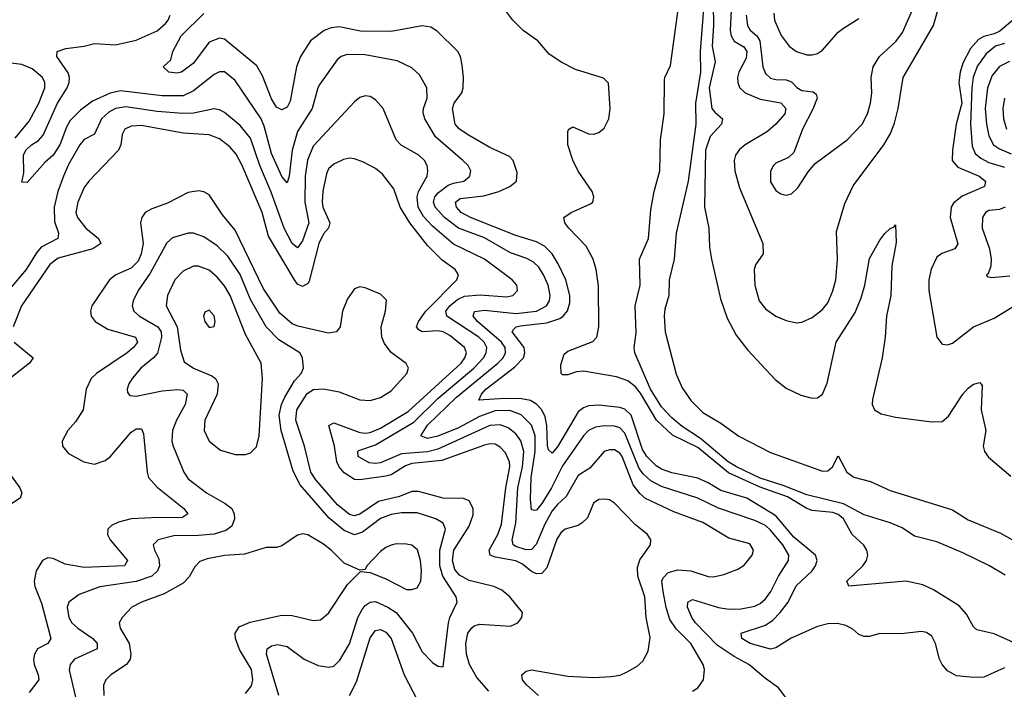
# Model space of a CAD drawing. Header units: inches. Extents: x 1694797 to 1849917, y 907313 to 1017959.
# Tile 315 of 656: x 1710982 to 1714769, y 1002394 to 1004972. Entities that reach past the tile are written whole.
import ezdxf

# ---------------------------------------------------------------- set-up
doc = ezdxf.new("R2010")
doc.units = ezdxf.units.IN
doc.header["$MEASUREMENT"] = 0
doc.layers.add('B7010', color=7, linetype='Continuous')

msp = doc.modelspace()

# ---------------------------------------------------------------- linework, layer by layer
at = {"layer": 'B7010', "color": 5}
for points, elevation in [([(1714830, 1002562.9), (1714730, 1002608.1), (1714663.5, 1002623.5), (1714650, 1002634.3), (1714624, 1002684), (1714595.7, 1002715.7), (1714496.8, 1002776.8), (1714456, 1002796), (1714390, 1002809.9), (1714170.8, 1002790.8), (1714163.9, 1002810), (1714224.5, 1002870), (1714238.4, 1002890), (1714243.9, 1002910), (1714240.1, 1002930), (1714228.5, 1002948.5), (1714183.9, 1002990), (1714149.9, 1003050), (1714130, 1003067), (1714110, 1003074.4), (1714030, 1003083.1), (1714010, 1003090.5), (1713934.7, 1003134.7), (1713830, 1003172.9), (1713707.8, 1003227.8), (1713590, 1003325.2), (1713492.9, 1003372.9), (1713430.7, 1003430.7), (1713370, 1003534), (1713350, 1003558.8), (1713321.1, 1003581.1), (1713277.3, 1003597.3), (1713150, 1003618.6), (1713123.7, 1003616.3), (1713090, 1003604.3), (1713070, 1003604.3), (1713064.1, 1003610), (1713062.6, 1003642.6), (1713076.2, 1003683.8), (1713090, 1003695.7), (1713186.7, 1003733.3), (1713201.5, 1003750), (1713209.9, 1003790.1), (1713207.9, 1003947.9), (1713198.7, 1004010), (1713187.4, 1004050), (1713160.1, 1004100.1), (1713094, 1004170), (1713078.3, 1004190), (1713075.6, 1004204.4), (1713075.1, 1004210), (1713102.6, 1004230), (1713177.5, 1004262.5), (1713185.7, 1004270), (1713190.8, 1004290), (1713184.1, 1004310), (1713130, 1004389), (1713110, 1004430.8), (1713090.4, 1004490), (1713090, 1004541), (1713093.6, 1004550), (1713110, 1004559.6), (1713170, 1004532.9), (1713190, 1004531.1), (1713210, 1004537.6), (1713230, 1004554.3), (1713247.4, 1004590), (1713252.8, 1004630), (1713247, 1004727), (1713227.3, 1004747.3), (1713120.1, 1004780.1), (1713067.1, 1004807.1), (1713018.6, 1004838.6), (1712974.8, 1004890), (1712918.4, 1004930), (1712878.4, 1004970), (1712789.6, 1005090)], 680), ([(1714772.9, 1002832.9), (1714712.3, 1002870), (1714610, 1002919), (1714510, 1002962.2), (1714424, 1002984), (1714375.7, 1003015.7), (1714330, 1003034.6), (1714230, 1003065.7), (1714150, 1003108.1), (1714010, 1003142.7), (1713918.8, 1003178.8), (1713830, 1003206.3), (1713738.5, 1003250), (1713707.4, 1003270), (1713599.9, 1003359.9), (1713530, 1003405.4), (1713490, 1003439.5), (1713450, 1003481.8), (1713408.2, 1003550), (1713347.4, 1003690), (1713344.8, 1003710), (1713353.3, 1003766.7), (1713349.6, 1003870), (1713368.1, 1003950), (1713366.4, 1004050), (1713399.9, 1004130), (1713410, 1004240.5), (1713421.8, 1004310), (1713443.9, 1004390), (1713446.7, 1004510), (1713460.7, 1004610), (1713461.5, 1004738.5), (1713462.9, 1004750), (1713484.8, 1004795.2), (1713519.5, 1005050)], 660), ([(1713614, 1005050), (1713598.6, 1004850), (1713600.5, 1004770), (1713580.6, 1004650), (1713581.9, 1004570), (1713552.8, 1004350), (1713507, 1004150), (1713498.7, 1004050), (1713479.5, 1003970), (1713478.5, 1003910), (1713463.1, 1003856.9), (1713460.1, 1003830), (1713464.2, 1003770), (1713507.2, 1003607.2), (1713530, 1003554.2), (1713564.8, 1003504.8), (1713610, 1003459.1), (1713678.7, 1003418.7), (1713748.2, 1003368.2), (1713870, 1003305.2), (1714070, 1003233.8), (1714090, 1003235.5), (1714108.6, 1003250), (1714130, 1003292.7), (1714163.9, 1003230), (1714190, 1003211.2), (1714253.8, 1003193.8), (1714330, 1003159.9), (1714570, 1003085.6), (1714630, 1003046.9), (1714754.7, 1002994.7), (1714832.2, 1002952.2)], 660), ([(1713648.6, 1005030), (1713650.5, 1004950), (1713644.8, 1004870), (1713657.1, 1004810), (1713634.2, 1004710), (1713644.6, 1004630), (1713655.3, 1004615.3), (1713685.5, 1004590), (1713681.2, 1004570), (1713638, 1004522), (1713620.3, 1004470), (1713615.6, 1004250), (1713633, 1004170), (1713635.7, 1004095.7), (1713642.4, 1004050), (1713677, 1003897), (1713703.3, 1003823.3), (1713738, 1003758), (1713780.7, 1003700.7), (1713887.4, 1003587.4), (1713930, 1003553.5), (1713986, 1003526), (1714030, 1003514.7), (1714050, 1003516.8), (1714070, 1003530.2), (1714087.1, 1003572.9), (1714122, 1003730), (1714194.9, 1003845.1), (1714218.5, 1003901.5), (1714232, 1003950), (1714250, 1004052), (1714290, 1004123.1), (1714310, 1004148.2), (1714330, 1004167.7), (1714346, 1004174), (1714350, 1004182), (1714353.6, 1004113.6), (1714336, 1004024), (1714333.2, 1003910), (1714315.8, 1003830), (1714310.8, 1003750), (1714299.1, 1003670), (1714262.2, 1003510), (1714261.3, 1003490), (1714269.7, 1003469.7), (1714295.1, 1003455.1), (1714350, 1003441.6), (1714490, 1003423.3), (1714530, 1003425.7), (1714554.4, 1003445.6), (1714610, 1003530.7), (1714630, 1003553.5), (1714650, 1003569.2), (1714675.2, 1003575.2), (1714683.4, 1003563.4), (1714679.9, 1003470), (1714697.9, 1003390), (1714687.2, 1003330), (1714692.3, 1003310), (1714708, 1003288), (1714794.5, 1003214.5)], 680), ([(1713718.7, 1005010), (1713714.4, 1004930), (1713717.8, 1004910), (1713729.9, 1004889.9), (1713767.2, 1004867.2), (1713779, 1004850), (1713776.7, 1004823.3), (1713747.6, 1004770), (1713743.2, 1004750), (1713743.7, 1004730), (1713750.4, 1004710.4), (1713772.6, 1004690), (1713830, 1004665.5), (1713910, 1004652), (1713928.9, 1004630), (1713925.1, 1004610), (1713890.8, 1004569.2), (1713858.5, 1004541.5), (1713772.4, 1004490), (1713750, 1004471.6), (1713735.4, 1004450), (1713730.1, 1004430), (1713732.3, 1004390), (1713750, 1004324.2), (1713840.2, 1004110), (1713840.9, 1004070), (1713812, 1004028), (1713806.8, 1004010), (1713809, 1003950), (1713826.4, 1003890), (1713850, 1003858.2), (1713890, 1003830.2), (1713930, 1003813.8), (1713970, 1003805.5), (1713990, 1003808), (1714030, 1003826), (1714070, 1003856.3), (1714090, 1003882.3), (1714110, 1003927.8), (1714120.7, 1003970), (1714126.9, 1004050), (1714124.1, 1004155.9), (1714156.1, 1004263.9), (1714187.5, 1004332.5), (1714305.2, 1004490), (1714330, 1004531.5), (1714346.9, 1004573.1), (1714361.3, 1004630), (1714379.9, 1004750), (1714496.4, 1004950), (1714519.2, 1005030)], 720), ([(1714770, 1002476.6), (1714690, 1002440.7), (1714650, 1002439.1), (1714585.4, 1002445.4), (1714550, 1002465.7), (1714529.9, 1002489.9), (1714519.2, 1002510), (1714504.1, 1002570), (1714490, 1002598.5), (1714470, 1002612.8), (1714450, 1002616.5), (1714372.5, 1002607.5), (1714290, 1002608.6), (1714250, 1002597.9), (1714230, 1002597.4), (1714210, 1002605.7), (1714186.2, 1002626.2), (1714159.8, 1002639.8), (1714126.9, 1002646.9), (1714090, 1002646.7), (1714050, 1002635.7), (1713949.2, 1002590.8), (1713890, 1002553.7), (1713870, 1002548.5), (1713792, 1002570), (1713759.8, 1002590), (1713756.9, 1002610), (1713850, 1002640.6), (1713879.2, 1002660.8), (1713907.5, 1002690), (1713937.6, 1002730), (1713967.9, 1002792.1), (1714029.4, 1002850), (1714043.4, 1002870), (1714049.4, 1002890), (1714042.9, 1002910), (1713960.1, 1002980.1), (1713890, 1003061.7), (1713778.3, 1003130), (1713679, 1003159), (1713630, 1003188.6), (1713590, 1003206.3), (1713490, 1003227.9), (1713450, 1003241.7), (1713430, 1003253.9), (1713394.6, 1003290), (1713377.3, 1003317.3), (1713334.1, 1003450), (1713310, 1003472.7), (1713290, 1003479), (1713210, 1003487.7), (1713170, 1003484.9), (1713150, 1003477.5), (1713130, 1003461.9), (1713050, 1003328), (1713030, 1003303.7), (1713016.4, 1003316.4), (1713012.5, 1003332.5), (1713009.3, 1003409.3), (1713002.5, 1003442.5), (1712989.7, 1003469.7), (1712970, 1003492.4), (1712946, 1003506), (1712911.8, 1003511.8), (1712846.2, 1003513.8), (1712747.6, 1003507.6), (1712757.5, 1003530), (1712775, 1003550), (1712885.4, 1003634.6), (1712919.2, 1003670), (1712925.3, 1003690), (1712921.9, 1003710), (1712876.3, 1003770), (1712880.7, 1003779.3), (1712890.9, 1003790), (1712906.3, 1003793.7), (1713010, 1003804.5), (1713059, 1003821), (1713072.8, 1003830), (1713089.1, 1003850.9), (1713097.6, 1003882.4), (1713098.1, 1003910), (1713082.3, 1003970), (1713052.7, 1004032.7), (1713030, 1004071), (1713000.4, 1004100.4), (1712970, 1004117.1), (1712890, 1004141.4), (1712716.1, 1004210), (1712680.2, 1004230), (1712661.9, 1004250), (1712658.4, 1004270), (1712676.5, 1004283.5), (1712766.7, 1004293.3), (1712825.1, 1004310), (1712867.4, 1004330), (1712892.1, 1004350), (1712895.8, 1004384.2), (1712880.3, 1004430), (1712865.8, 1004445.8), (1712790, 1004479.9), (1712710, 1004525.7), (1712673.1, 1004550), (1712656.9, 1004570), (1712646.2, 1004630), (1712653.3, 1004650), (1712681.8, 1004690), (1712687.2, 1004710), (1712689, 1004750), (1712683.6, 1004796.4), (1712677, 1004830), (1712667.4, 1004850), (1712588.1, 1004928.1), (1712562.8, 1004942.8), (1712530, 1004947.8), (1712410, 1004925.9), (1712292.3, 1004927.7), (1712210, 1004943.9), (1712179.4, 1004940.6), (1712152.3, 1004930), (1712100.7, 1004890), (1712061.8, 1004830), (1712046.8, 1004790), (1712022.3, 1004657.7), (1712010, 1004635.8), (1711990, 1004624.8), (1711970, 1004635.5), (1711950, 1004667.6), (1711915.4, 1004755.4), (1711893.9, 1004793.9), (1711770, 1004896.6), (1711750, 1004901.2), (1711710, 1004884.9), (1711650, 1004804.2), (1711604, 1004770), (1711586.1, 1004766.1), (1711555.3, 1004770), (1711533.2, 1004790), (1711562.7, 1004817.3), (1711571.1, 1004850), (1711602.7, 1004910), (1711690, 1004995.3)], 720), ([(1713776.6, 1004990), (1713781, 1004950), (1713791.4, 1004931.4), (1713817.4, 1004910), (1713828.3, 1004890), (1713840.1, 1004790), (1713850, 1004764.2), (1713870, 1004747.1), (1713890, 1004741.8), (1713930, 1004740.5), (1713950, 1004732.7), (1713970.9, 1004710.9), (1713990, 1004699.6), (1714033.8, 1004693.8), (1714045.1, 1004685.1), (1714049.4, 1004670), (1714032.9, 1004627.1), (1713992.8, 1004550), (1713959, 1004461), (1713938.7, 1004441.3), (1713890, 1004419.5), (1713881.6, 1004410), (1713870, 1004388.7), (1713870, 1004348), (1713890, 1004314), (1713910, 1004301.1), (1713930, 1004297), (1713950, 1004301.3), (1713975.5, 1004324.5), (1714014.1, 1004385.9), (1714041.5, 1004418.5), (1714164.5, 1004510), (1714222.7, 1004570), (1714242.6, 1004610), (1714254, 1004650), (1714259.1, 1004690), (1714257.4, 1004750), (1714264.5, 1004790), (1714288.9, 1004830), (1714352.1, 1004887.9), (1714377.3, 1004922.7), (1714416.4, 1005010)], 740), ([(1713882.7, 1004997.3), (1713884.6, 1004970), (1713911.3, 1004911.3), (1713940.9, 1004870), (1713970, 1004849.2), (1714010, 1004837.1), (1714030, 1004836.5), (1714050, 1004841.2), (1714070, 1004854.4), (1714130, 1004923.6), (1714150, 1004939), (1714210, 1004976.5)], 760), ([(1713968.2, 1002310), (1713900.1, 1002400.1), (1713850, 1002435.1), (1713786.6, 1002490), (1713730, 1002519.9), (1713664.1, 1002564.1), (1713581.3, 1002650), (1713567.4, 1002670), (1713550.6, 1002710), (1713551.2, 1002730), (1713570, 1002739.4), (1713669.4, 1002709.4), (1713710, 1002703), (1713756.5, 1002703.5), (1713810, 1002714), (1713830, 1002723.9), (1713850, 1002742), (1713870.5, 1002770), (1713900.5, 1002830), (1713939.5, 1002890), (1713940.5, 1002910), (1713917, 1002950), (1713870, 1003007), (1713850, 1003024.2), (1713810, 1003044.6), (1713670, 1003091.6), (1713590, 1003129.9), (1713450, 1003174.9), (1713410, 1003196.5), (1713381.7, 1003221.7), (1713364.5, 1003244.5), (1713310, 1003380.8), (1713290, 1003400.4), (1713270, 1003406.8), (1713230, 1003409), (1713196.5, 1003403.5), (1713170, 1003390.4), (1713150, 1003370.5), (1713070, 1003254.1), (1713027.2, 1003170), (1712990, 1003109.3), (1712970, 1003083.4), (1712963, 1003083), (1712950, 1003084.4), (1712946.2, 1003126.2), (1712949.4, 1003209.4), (1712965.1, 1003310), (1712964.6, 1003370), (1712950, 1003411), (1712910.4, 1003450.4), (1712867.2, 1003467.2), (1712810, 1003465.7), (1712750, 1003444.9), (1712670, 1003400.5), (1712590, 1003368.1), (1712550, 1003360.1), (1712524.7, 1003370), (1712550, 1003410.7), (1712661.4, 1003518.6), (1712821.5, 1003650), (1712840.9, 1003670), (1712850.7, 1003690), (1712848.8, 1003710), (1712835.2, 1003730), (1712743.2, 1003810), (1712726.2, 1003830), (1712731.2, 1003848.8), (1712770, 1003853.2), (1712890, 1003840.8), (1712969.7, 1003850), (1713008, 1003870), (1713019.5, 1003890), (1713022.5, 1003910), (1713014.1, 1003950), (1712996.3, 1003990), (1712978.8, 1004018.8), (1712958.7, 1004038.7), (1712932.6, 1004052.6), (1712870, 1004074), (1712770, 1004132.1), (1712670, 1004169.6), (1712616.2, 1004210), (1712579.2, 1004250), (1712573.9, 1004270), (1712579, 1004290), (1712592.9, 1004307.1), (1712630, 1004334.9), (1712650, 1004343.2), (1712690, 1004350.2), (1712713.5, 1004370), (1712716.8, 1004390), (1712706.5, 1004410), (1712686.5, 1004430), (1712581.4, 1004521.4), (1712539.5, 1004590), (1712533.4, 1004613.4), (1712534.6, 1004630), (1712548.5, 1004670), (1712548.2, 1004710), (1712520, 1004760), (1712490, 1004786.2), (1712433.3, 1004813.3), (1712310, 1004836.2), (1712241.9, 1004838.1), (1712218.7, 1004830), (1712202.4, 1004817.6), (1712135.7, 1004724.3), (1712128.2, 1004710), (1712107.2, 1004630), (1712050, 1004541.2), (1712030.3, 1004469.7), (1712018.3, 1004370), (1712010, 1004343.5), (1711990, 1004368.9), (1711950, 1004457.3), (1711922, 1004562), (1711909.9, 1004590), (1711810, 1004737.7), (1711770, 1004770.6), (1711750, 1004771.4), (1711730, 1004760.7), (1711650, 1004697.5), (1711610, 1004679.2), (1711530, 1004678.6), (1711370, 1004697.6), (1711330, 1004688.6), (1711262.2, 1004657.8), (1711216.2, 1004623.8), (1711176.2, 1004583.8), (1711161.8, 1004558.2), (1711136.6, 1004490), (1711110, 1004450.6), (1711078.1, 1004421.9), (1711010, 1004345.1), (1710990, 1004346), (1710997.4, 1004382.6), (1710996.4, 1004450), (1711005.7, 1004470), (1711026.8, 1004490), (1711053.4, 1004506.6), (1711072.4, 1004527.6), (1711127.7, 1004650), (1711164.7, 1004710), (1711172.4, 1004730), (1711173.4, 1004750), (1711167.6, 1004767.6), (1711124.7, 1004830), (1711125.6, 1004850), (1711158.7, 1004861.3), (1711230, 1004869.4), (1711270, 1004879.7), (1711350, 1004874.7), (1711430, 1004893.5), (1711510, 1004929.6), (1711543, 1004957), (1711553.1, 1004970), (1711559.9, 1004990)], 740), ([(1714802.1, 1004970), (1714752, 1004928), (1714730, 1004917.5), (1714690, 1004907.5), (1714670, 1004895.9), (1714639.5, 1004860.5), (1714610, 1004804.3), (1714599.2, 1004770), (1714594.3, 1004730), (1714605.2, 1004650), (1714583.5, 1004570), (1714569.4, 1004469.4), (1714568.8, 1004430), (1714590, 1004403.6), (1714671.8, 1004370), (1714697.1, 1004350), (1714692.6, 1004330), (1714606.8, 1004293.2), (1714574, 1004266), (1714564.7, 1004250), (1714560.9, 1004210), (1714590.6, 1004109.4), (1714579.1, 1004090), (1714528.6, 1004071.4), (1714510, 1004058.2), (1714488.3, 1004011.7), (1714478.8, 1003970), (1714479.3, 1003930), (1714509.4, 1003749.4), (1714530, 1003722.6), (1714550, 1003719.6), (1714570, 1003727.2), (1714650.8, 1003789.2), (1714730, 1003823.1), (1714810, 1003871.6)], 720), ([(1714770, 1004880.8), (1714735, 1004870), (1714699, 1004841), (1714666, 1004794), (1714649.8, 1004750.2), (1714644.3, 1004710), (1714639.1, 1004570), (1714645.6, 1004485.6), (1714657.4, 1004457.4), (1714678.8, 1004438.8), (1714710, 1004422.3), (1714770, 1004403.9)], 740), ([(1710964.7, 1004515.3), (1711018.6, 1004581.4), (1711055.4, 1004650), (1711078.5, 1004710), (1711078.1, 1004730), (1711069.2, 1004750), (1711030, 1004783.4), (1710990, 1004799.7), (1710906, 1004810)], 760), ([(1714788.6, 1004811.4), (1714750, 1004791.7), (1714722.4, 1004757.6), (1714704.3, 1004710), (1714695.6, 1004630), (1714700.9, 1004570), (1714710, 1004524.4), (1714728.1, 1004490), (1714750, 1004474.4), (1714795.9, 1004455.9)], 760), ([(1713570, 1002386.8), (1713590, 1002399.6), (1713612.1, 1002430), (1713616.2, 1002470), (1713610.6, 1002490), (1713563.4, 1002570), (1713506.8, 1002626.8), (1713482.8, 1002662.8), (1713468.7, 1002708.7), (1713457.4, 1002770), (1713452.3, 1002810), (1713456.3, 1002823.7), (1713476.5, 1002843.5), (1713513.9, 1002853.9), (1713563, 1002850), (1713630, 1002828.8), (1713650, 1002827.3), (1713690, 1002836.1), (1713743.6, 1002856.4), (1713768, 1002872), (1713799.3, 1002910), (1713803.8, 1002930), (1713790, 1002954.2), (1713710, 1002976.2), (1713610, 1003036), (1713497.7, 1003077.7), (1713388.8, 1003128.8), (1713367.3, 1003147.3), (1713341.9, 1003181.9), (1713299, 1003290), (1713290, 1003303.1), (1713270, 1003315.4), (1713250, 1003316.2), (1713230, 1003309.1), (1713174.3, 1003245.7), (1713130, 1003217.2), (1713084, 1003136), (1713050, 1003106.1), (1713030, 1003080.7), (1713002.2, 1003030), (1712967.9, 1002952.1), (1712950, 1002932.8), (1712930, 1002931.2), (1712890, 1002943.6), (1712880.2, 1002950), (1712878, 1002958), (1712876.6, 1002970), (1712890, 1003033.4), (1712897.2, 1003170), (1712916.3, 1003250), (1712920.5, 1003310), (1712910, 1003350.5), (1712890, 1003377.1), (1712861.1, 1003401.1), (1712830, 1003412.8), (1712790, 1003409.9), (1712590, 1003318.6), (1712550, 1003308.9), (1712450, 1003301.1), (1712370, 1003266.5), (1712350, 1003263), (1712326.1, 1003266.1), (1712283.4, 1003290), (1712281.8, 1003310), (1712286.4, 1003313.6), (1712350, 1003335.2), (1712497.5, 1003422.5), (1712590, 1003514.1), (1712728, 1003630), (1712765.9, 1003670), (1712776.6, 1003690), (1712778.1, 1003710), (1712768.4, 1003730), (1712747.7, 1003750), (1712624.2, 1003830), (1712621.3, 1003850), (1712636.1, 1003870), (1712665.5, 1003894.5), (1712692.8, 1003907.2), (1712753.1, 1003913.1), (1712854.7, 1003905.3), (1712878.7, 1003910), (1712896.4, 1003930), (1712893.8, 1003950), (1712875.6, 1003970), (1712769.8, 1004050), (1712650, 1004108.2), (1712570, 1004177.1), (1712534.8, 1004214.8), (1712514.4, 1004250), (1712510.3, 1004290), (1712516.3, 1004310), (1712549.2, 1004370), (1712552.2, 1004390), (1712548.9, 1004410), (1712539.3, 1004430), (1712517.2, 1004450), (1712448.8, 1004488.8), (1712430, 1004508.9), (1712379.8, 1004630), (1712350, 1004663.1), (1712330, 1004676.4), (1712310, 1004678.3), (1712290, 1004672.6), (1712270, 1004655.4), (1712110, 1004485.3), (1712089.2, 1004430.8), (1712079.7, 1004370), (1712078.6, 1004270), (1712094.5, 1004190), (1712070, 1004120.4), (1712050, 1004094.2), (1712030, 1004109.9), (1711998.6, 1004170), (1711948.5, 1004308.5), (1711905.7, 1004410), (1711870, 1004515.4), (1711830, 1004564.1), (1711770, 1004615), (1711750, 1004625.5), (1711730, 1004628.7), (1711650, 1004611.9), (1711608.6, 1004611.4), (1711510, 1004618.7), (1711390, 1004636.9), (1711350.2, 1004630), (1711324.5, 1004615.5), (1711296.6, 1004590), (1711270, 1004530.7), (1711230, 1004510.5), (1711212.6, 1004490), (1711170, 1004414.8), (1711150, 1004369.8), (1711128.5, 1004310), (1711114.9, 1004250), (1711115.4, 1004195.4), (1711130.7, 1004150), (1711128, 1004130), (1711064.2, 1004095.8), (1711045.9, 1004074.1), (1711006.1, 1004010), (1710944, 1003936)], 760), ([(1714770.1, 1004669.9), (1714763.9, 1004630), (1714766.6, 1004590), (1714778.1, 1004550)], 780), ([(1712977.8, 1002370), (1712932.7, 1002410), (1712916.3, 1002430), (1712912.8, 1002450), (1712930, 1002464.3), (1712950.6, 1002469.4), (1713090, 1002445.3), (1713190, 1002439.1), (1713257.1, 1002442.9), (1713291.1, 1002448.9), (1713319, 1002461), (1713356.7, 1002483.3), (1713378.1, 1002501.9), (1713399.5, 1002540.5), (1713406.3, 1002593.7), (1713391.9, 1002670), (1713385.8, 1002750), (1713359.6, 1002830), (1713357.5, 1002862.5), (1713367.2, 1002892.8), (1713408, 1002950), (1713409.6, 1002970), (1713396.2, 1002990), (1713350, 1003027.1), (1713270, 1003110.9), (1713250, 1003123.9), (1713230, 1003126.6), (1713210, 1003124.2), (1713189, 1003111), (1713165.4, 1003054.6), (1713145.6, 1003034.4), (1713130, 1003025.3), (1713079.5, 1003010), (1713063.1, 1002996.9), (1713047.5, 1002972.5), (1713010, 1002862.2), (1712990, 1002839.5), (1712970, 1002838.2), (1712950, 1002847.9), (1712915.4, 1002875.4), (1712890, 1002888.4), (1712810, 1002902.4), (1712792, 1002910), (1712788, 1002930), (1712821.2, 1002990), (1712834.7, 1003030), (1712852, 1003170), (1712867, 1003250), (1712865.8, 1003270), (1712850, 1003304.9), (1712830, 1003326.4), (1712810, 1003337.2), (1712790, 1003339), (1712770, 1003334.5), (1712604.9, 1003275.1), (1712490, 1003263.3), (1712465.4, 1003254.6), (1712410, 1003219.8), (1712390, 1003214.1), (1712290, 1003200.6), (1712270, 1003201.7), (1712230, 1003227.4), (1712211, 1003250), (1712201.9, 1003270), (1712193.1, 1003330), (1712170.8, 1003410), (1712190, 1003419.8), (1712290, 1003383), (1712310, 1003380.7), (1712330, 1003383), (1712370, 1003399.5), (1712475.8, 1003464.2), (1712679.4, 1003650), (1712694.2, 1003670), (1712699.9, 1003690), (1712693, 1003710), (1712636.5, 1003756.5), (1712610.4, 1003770.4), (1712590, 1003774.7), (1712530, 1003770.9), (1712517.5, 1003777.5), (1712508.1, 1003790), (1712515.4, 1003810), (1712543.5, 1003850), (1712663.2, 1003970), (1712669.1, 1003990), (1712656.8, 1004010), (1712606.6, 1004046.6), (1712550, 1004102.7), (1712481.9, 1004190), (1712445.3, 1004250), (1712420.4, 1004320.4), (1712377.7, 1004377.7), (1712350, 1004398.8), (1712303.8, 1004423.8), (1712270, 1004436.8), (1712250, 1004438.4), (1712226.6, 1004433.4), (1712190, 1004415.2), (1712170, 1004397.2), (1712161.2, 1004378.8), (1712147.9, 1004312.1), (1712145.6, 1004270), (1712147.7, 1004250), (1712174.2, 1004190), (1712169.1, 1004170), (1712150, 1004147.7), (1712132, 1004110), (1712094.7, 1003965.3), (1712090, 1003956.2), (1712070, 1003944.2), (1712050, 1003954), (1712038.7, 1003970), (1711938.4, 1004138.4), (1711914.1, 1004230), (1711837.8, 1004410), (1711814.2, 1004454.2), (1711790, 1004482.7), (1711750, 1004513.6), (1711710, 1004529), (1711610, 1004535.7), (1711450, 1004564), (1711410, 1004562.5), (1711386.4, 1004550), (1711376, 1004530), (1711371.2, 1004490), (1711361.9, 1004470), (1711247.2, 1004350), (1711230, 1004326.2), (1711205.2, 1004270), (1711197.9, 1004230), (1711203.4, 1004210), (1711235.8, 1004170), (1711285.4, 1004130), (1711294.3, 1004110), (1711262.9, 1004090), (1711130, 1004054.5), (1711097, 1004030), (1710988.2, 1003870), (1710956.8, 1003790)], 780), ([(1712786.4, 1002386.4), (1712740, 1002440), (1712711.5, 1002490), (1712699.9, 1002530), (1712698.4, 1002570), (1712705.6, 1002610), (1712719, 1002630), (1712730, 1002638.7), (1712750, 1002644.4), (1712870, 1002636.9), (1712898.3, 1002650), (1712912.6, 1002670), (1712916, 1002690), (1712867.3, 1002750), (1712836.3, 1002776.3), (1712805.6, 1002790), (1712710, 1002812.7), (1712673.8, 1002833.8), (1712655.8, 1002855.8), (1712645.9, 1002890), (1712651.9, 1002930), (1712710, 1003021.6), (1712726, 1003066), (1712725.4, 1003090), (1712710, 1003119.8), (1712689.3, 1003129.3), (1712610, 1003129.9), (1712516.1, 1003156.1), (1712490, 1003155.1), (1712443.2, 1003136.8), (1712362.3, 1003117.7), (1712290, 1003067.8), (1712270, 1003062), (1712250, 1003067.6), (1712204, 1003104), (1712120.6, 1003200.6), (1712101.7, 1003230), (1712077, 1003330), (1712043.5, 1003430), (1712048.3, 1003470), (1712087.5, 1003532.5), (1712111.8, 1003548.2), (1712150, 1003551.2), (1712210, 1003539.1), (1712290, 1003508.7), (1712330, 1003506.1), (1712370, 1003518), (1712410, 1003542.7), (1712471, 1003610), (1712477.9, 1003630), (1712468.1, 1003648.1), (1712410, 1003690.7), (1712385.1, 1003725.1), (1712374.3, 1003750), (1712372.7, 1003790), (1712389.1, 1003850), (1712392.1, 1003892.1), (1712370, 1003914.7), (1712310, 1003939.7), (1712290, 1003943.5), (1712270, 1003936.4), (1712242.6, 1003897.4), (1712223.9, 1003850), (1712214.8, 1003790), (1712199.7, 1003770), (1712170, 1003765), (1712052.2, 1003792.2), (1712030, 1003801.5), (1711982.6, 1003842.6), (1711918.5, 1003938.5), (1711810, 1004162.3), (1711761.3, 1004221.3), (1711710, 1004297.2), (1711690, 1004308.9), (1711670, 1004312.9), (1711630, 1004306.1), (1711550, 1004265.9), (1711490, 1004243.9), (1711464.9, 1004230), (1711451.1, 1004210), (1711446.1, 1004190), (1711456.6, 1004110), (1711449, 1004070), (1711437.1, 1004042.9), (1711410, 1004015), (1711352.1, 1003990), (1711327.4, 1003970), (1711259.7, 1003870), (1711253.8, 1003850), (1711256.9, 1003830), (1711271.8, 1003810), (1711320.2, 1003780.2), (1711426.9, 1003750), (1711434.3, 1003730), (1711419.8, 1003710), (1711394.8, 1003690), (1711276.6, 1003610), (1711256.1, 1003590), (1711237.7, 1003550), (1711225.8, 1003470), (1711196.6, 1003423.4), (1711166.9, 1003390), (1711144.9, 1003350), (1711145.8, 1003330), (1711170, 1003302.2), (1711228.4, 1003270), (1711270, 1003261.4), (1711310, 1003274.4), (1711330, 1003289.5), (1711410, 1003384.4), (1711430, 1003396.8), (1711450, 1003396.9), (1711457.5, 1003377.5), (1711471.8, 1003230), (1711477.4, 1003210), (1711510, 1003172.2), (1711613.2, 1003090), (1711628.9, 1003070), (1711605.5, 1003054.5), (1711515.6, 1003055.6), (1711410, 1003049.9), (1711362.1, 1003037.9), (1711335, 1003025), (1711320.5, 1003010), (1711319.8, 1002990), (1711330.1, 1002970), (1711396.3, 1002890), (1711384.9, 1002870), (1711230, 1002862.9), (1711156.5, 1002876.5), (1711110, 1002898.2), (1711090, 1002900.8), (1711070, 1002889.7), (1711045.5, 1002850), (1711037.8, 1002810), (1711039.6, 1002790), (1711065.4, 1002725.4), (1711101.8, 1002590), (1711090.2, 1002570), (1711050.6, 1002549.4), (1711038.5, 1002530), (1711034.7, 1002510), (1711037.5, 1002490), (1711053, 1002450), (1711055.4, 1002430), (1711017.8, 1002382.2)], 820), ([(1714772.7, 1004250), (1714750, 1004240.9), (1714710, 1004238), (1714697.3, 1004230), (1714684.8, 1004210), (1714683.9, 1004170), (1714711.9, 1004090), (1714718.3, 1004050), (1714716.7, 1004023.3), (1714706.9, 1003993.1), (1714701, 1003990), (1714702.8, 1003982.8), (1714719.8, 1003979.8), (1714790, 1003986.2)], 740), ([(1711978.3, 1002370), (1711930.6, 1002530), (1711933.5, 1002550), (1711950, 1002562), (1711973.7, 1002566.3), (1712010, 1002558.5), (1712075.8, 1002510), (1712130, 1002485.7), (1712170, 1002479.5), (1712190, 1002483.7), (1712213.6, 1002506.4), (1712250, 1002569.2), (1712283, 1002670), (1712298.5, 1002701.5), (1712310, 1002716.8), (1712329.8, 1002730), (1712350, 1002731.7), (1712398.2, 1002710), (1712430, 1002689.6), (1712492.9, 1002610), (1712530, 1002538.3), (1712570, 1002497), (1712590, 1002483), (1712610, 1002481), (1712631.5, 1002650), (1712636.4, 1002670), (1712664.9, 1002730), (1712660.8, 1002750), (1712609.3, 1002829.3), (1712597.4, 1002870), (1712597.4, 1002930), (1712619.1, 1003010), (1712610, 1003034.3), (1712582.2, 1003050), (1712510, 1003073.1), (1712450, 1003074), (1712410, 1003066.9), (1712370, 1003052.2), (1712300.9, 1002999.1), (1712269, 1002989), (1712230, 1003006), (1712172.4, 1003052.4), (1712061, 1003181), (1712033.7, 1003233.7), (1711987.5, 1003390), (1711979.8, 1003450), (1711988.2, 1003490), (1712001.1, 1003518.9), (1712038.7, 1003581.3), (1712064.2, 1003610), (1712073.3, 1003630), (1712069.7, 1003670), (1712059.7, 1003690), (1711979, 1003739), (1711930, 1003789.9), (1711870, 1003894.5), (1711830, 1003990.6), (1711782, 1004062), (1711741, 1004101), (1711690, 1004135.9), (1711650, 1004150.6), (1711630, 1004150.6), (1711570, 1004132), (1711547.1, 1004112.9), (1711484, 1003996), (1711437.2, 1003930), (1711418, 1003890), (1711414.8, 1003870), (1711420.2, 1003850), (1711442, 1003830), (1711512.5, 1003790), (1711526.1, 1003770), (1711527.6, 1003750), (1711511.7, 1003688.3), (1711496.6, 1003670), (1711447.4, 1003630), (1711413.8, 1003590), (1711401.2, 1003570), (1711395.3, 1003550), (1711396.7, 1003536.7), (1711405.3, 1003525.3), (1711430, 1003522.3), (1711530, 1003543.4), (1711588.9, 1003548.9), (1711610, 1003545.6), (1711626.4, 1003530), (1711617.7, 1003490), (1711585.1, 1003430), (1711570.1, 1003390), (1711566.4, 1003350), (1711571.6, 1003330), (1711612.5, 1003230), (1711630, 1003204.3), (1711699.7, 1003150), (1711772.4, 1003110), (1711797.7, 1003090), (1711806.3, 1003070), (1711807.8, 1003050), (1711797.3, 1003022.7), (1711775.1, 1003004.9), (1711730, 1002991.9), (1711670, 1002986.2), (1711574.9, 1002985.1), (1711514, 1002970), (1711495.3, 1002950), (1711499.7, 1002930), (1711516.3, 1002896.3), (1711519.1, 1002870), (1711512.2, 1002850), (1711490.1, 1002830), (1711430, 1002809.6), (1711290, 1002788.2), (1711210, 1002758.7), (1711171.3, 1002730), (1711164.3, 1002710), (1711170.1, 1002670), (1711182.8, 1002650), (1711205.3, 1002630), (1711262.5, 1002590), (1711279.8, 1002570), (1711279.2, 1002550), (1711193, 1002510), (1711175.9, 1002490), (1711172.2, 1002467.8), (1711196.1, 1002363.9)], 840), ([(1710961, 1003730), (1711033.7, 1003670), (1711019.6, 1003650), (1710935.7, 1003584.3)], 780), ([(1710938.6, 1003230), (1710981.8, 1003170), (1710990.4, 1003150), (1710983.8, 1003130), (1710910, 1003082.4)], 780), ([(1711850, 1002378.5), (1711873, 1002407), (1711879.1, 1002430), (1711872.8, 1002470), (1711826.9, 1002546.9), (1711811.3, 1002590), (1711810.4, 1002610), (1711825.4, 1002634.6), (1711867.6, 1002652.4), (1711990, 1002678.9), (1712030, 1002678), (1712110, 1002658.5), (1712138.6, 1002661.4), (1712170, 1002687), (1712242.7, 1002797.3), (1712292.5, 1002847.5), (1712330, 1002844.4), (1712390, 1002819.7), (1712470, 1002778.6), (1712490, 1002778), (1712510, 1002784.7), (1712524.8, 1002810), (1712527, 1002850), (1712523.9, 1002890), (1712511.4, 1002931.4), (1712490, 1002948.7), (1712470, 1002953.2), (1712430, 1002953.6), (1712410, 1002948.8), (1712390, 1002940.3), (1712370, 1002924.7), (1712317.3, 1002870), (1712310, 1002855.3), (1712290, 1002852.7), (1712230, 1002879.1), (1712179.3, 1002930), (1712150, 1002952.7), (1712090, 1002988.2), (1712070, 1002992.6), (1712050, 1002987.3), (1711990, 1002946.6), (1711970, 1002939.5), (1711930, 1002939.6), (1711846.1, 1002913.9), (1711769, 1002909), (1711703, 1002897), (1711674, 1002886), (1711654.8, 1002865.2), (1711633.2, 1002826.8), (1711610, 1002802.6), (1711537.9, 1002762.1), (1711450.4, 1002730), (1711413.1, 1002710), (1711375.3, 1002670), (1711363.9, 1002650), (1711367.6, 1002630), (1711402.3, 1002570), (1711409.4, 1002530), (1711406.8, 1002510), (1711392.1, 1002490), (1711332, 1002450), (1711313.4, 1002430), (1711304.2, 1002410), (1711305.6, 1002370)], 860), ([(1712250, 1002370.2), (1712277.5, 1002422.5), (1712330, 1002592.2), (1712350, 1002620.5), (1712370, 1002624.1), (1712390, 1002613.8), (1712410, 1002589.3), (1712460.3, 1002450), (1712544.1, 1002290)], 820)]:
    msp.add_lwpolyline(points, dxfattribs=dict(at, elevation=elevation))
for points, elevation in [([(1711670, 1004023.7), (1711650, 1004023.4), (1711610, 1004004), (1711578.4, 1003970), (1711550.1, 1003910), (1711545.1, 1003870), (1711586.9, 1003790), (1711599.6, 1003699.6), (1711614.9, 1003654.9), (1711650.1, 1003630.1), (1711720.9, 1003600.9), (1711734.4, 1003590), (1711744.9, 1003570), (1711741, 1003530), (1711693.6, 1003430), (1711690.9, 1003390), (1711711.1, 1003350), (1711754.5, 1003314.5), (1711810, 1003297.5), (1711850, 1003298.1), (1711870, 1003304.3), (1711892.9, 1003327.1), (1711903, 1003370), (1711916.2, 1003590), (1711910, 1003649.6), (1711850, 1003760.3), (1711791.3, 1003910), (1711770, 1003947.9), (1711741, 1003981), (1711710, 1004007.3)], 860), ([(1711710, 1003854), (1711694.4, 1003845.6), (1711689.2, 1003830), (1711694, 1003810), (1711710, 1003786.7), (1711730, 1003791), (1711733.5, 1003810), (1711730, 1003831.6)], 880)]:
    msp.add_lwpolyline(points, close=True, dxfattribs=dict(at, elevation=elevation))

doc.saveas('drawing.dxf')
